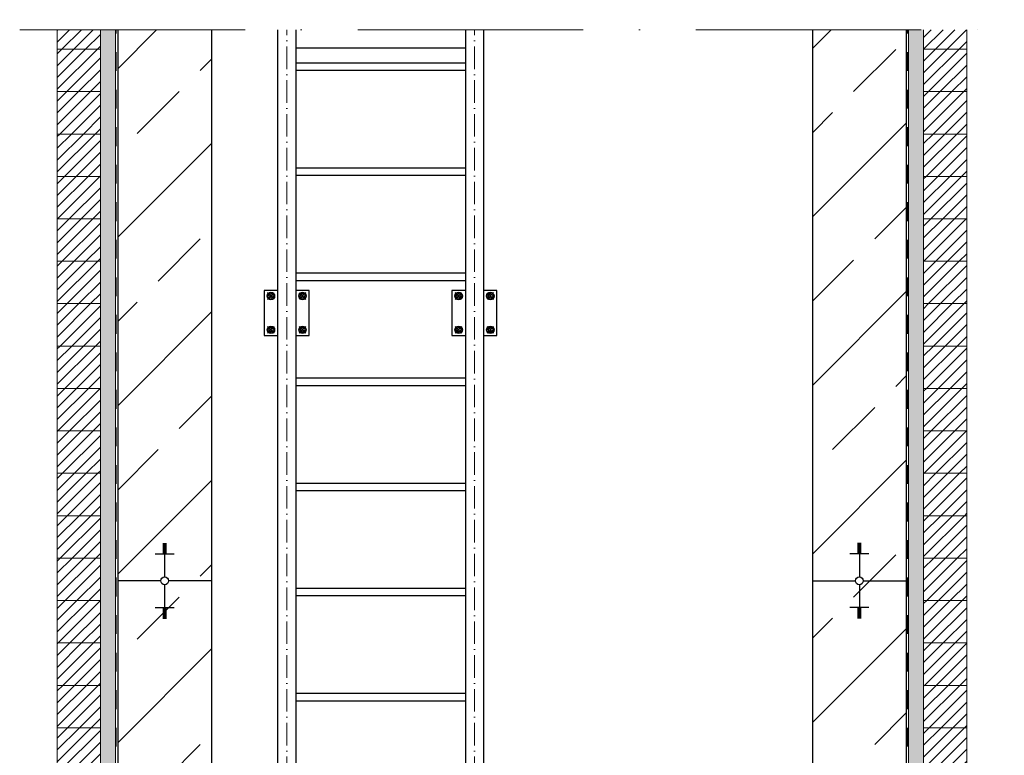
# Model space of a CAD drawing. Header units: millimetres. Extents: x -57642 to 5082813, y -177084 to 58112.
# Tile 904 of 1056: x 92457 to 95079, y -46606 to -44646. Entities that reach past the tile are written whole.
import ezdxf

# ---------------------------------------------------------------- set-up
doc = ezdxf.new("R2010")
doc.units = ezdxf.units.MM
doc.linetypes.add('ACAD_ISO10W100', pattern=[18, 12, -3, 0, -3])
doc.linetypes.add('JIS_02_1.0', pattern=[2, 1, -1])
doc.layers.add('Bemaßung', color=7, linetype='Continuous', lineweight=9)
pattern_1 = [(37.5, (1399.558, -161.223), (-0.4000078, 12.2353309), [0, -9.652, 0, -10.795, 0, -10.31875]), (7.5, (1399.558, -161.223), (11.238082, 17.9206275), [0, -5.207, 0, -8.6995, 0, -3.33375]), (327.5, (1391.747, -161.223), (19.7748093, 0.0359296), [0, -3.175, 0, -11.43, 0, -14.9225]), (317.5, (1391.747, -161.223), (19.0889113, 5.573233), [0, -1.5875, 0, -7.493, 0, -8.5725])]
pattern_2 = [(45, (0, -161.223), (-15.715448, 15.715448), [])]

msp = doc.modelspace()

# ---------------------------------------------------------------- hatches: boundary and pattern name
h = msp.add_hatch()
h.set_pattern_fill('ANSI33', color=256, scale=50)
h.set_pattern_definition([(45, (1282.47, -161.22), (-224.5064, 224.5064), []), (45, (1506.98, -161.22), (-224.5064, 224.5064), [158.75, -79.375])])
edge = h.paths.add_edge_path()
edge.add_line((92967.61099, -37111.00057), (92717.61099, -37111.00057))
edge.add_line((92717.61099, -37111.00057), (92717.61099, -38711.00057))
edge.add_line((92717.61099, -38711.00057), (92832.25846, -38711.00057))
edge.add_arc((92842.61099, -38711.00057), 10.35253, 0, 180, ccw=False)
edge.add_line((92852.96352, -38711.00057), (92967.61099, -38711.00057))
edge.add_line((92967.61099, -38711.00057), (92967.61099, -37111.00057))
h.paths.add_polyline_path([(92842.61099, -38639.50653), (92842.61099, -38635.98662), (92837.61099, -38635.98662), (92817.61099, -38639.50653)], flags=16)
h.paths.add_polyline_path([(92837.61099, -38800.09413), (92842.61099, -38800.09413), (92842.61099, -38796.57423), (92837.61099, -38796.57423)], flags=16)
h.paths.add_polyline_path([(92842.61099, -46069.87898), (92842.61099, -46066.35908), (92837.61099, -46066.35908), (92817.61099, -46069.87898)], flags=16)
edge = h.paths.add_edge_path()
edge.add_line((92967.61099, -46141.37302), (92852.96352, -46141.37302))
edge.add_arc((92842.61099, -46141.37302), 10.35253, -180, 0, ccw=False)
edge.add_line((92832.25846, -46141.37302), (92717.61099, -46141.37302))
edge.add_line((92717.61099, -46141.37302), (92717.61099, -48331.00057))
edge.add_line((92717.61099, -48331.00057), (94817.61099, -48331.00057))
edge.add_line((94817.61099, -48331.00057), (94817.61099, -46141.37302))
edge.add_line((94817.61099, -46141.37302), (94702.96352, -46141.37302))
edge.add_arc((94692.61099, -46141.37302), 10.35253, -180, 0, ccw=False)
edge.add_line((94682.25846, -46141.37302), (94567.61099, -46141.37302))
edge.add_line((94567.61099, -46141.37302), (94567.61099, -48031.00057))
edge.add_line((94567.61099, -48031.00057), (94167.61099, -48031.00057))
edge.add_line((94167.61099, -48031.00057), (94167.61099, -47831.00057))
edge.add_line((94167.61099, -47831.00057), (92967.61099, -47831.00057))
edge.add_line((92967.61099, -47831.00057), (92967.61099, -46141.37302))
h.paths.add_polyline_path([(92842.61099, -46237.5064), (92837.61099, -46237.5064), (92837.61099, -46241.0263), (92842.61099, -46241.0263)], flags=16)
h.paths.add_polyline_path([(94692.61099, -46212.86706), (94692.61099, -46216.38697), (94697.61099, -46216.38697), (94717.61099, -46212.86706)], flags=16)
h.paths.add_polyline_path([(94692.61099, -46045.23965), (94697.61099, -46045.23965), (94697.61099, -46041.71974), (94692.61099, -46041.71974)], flags=16)
h.paths.add_polyline_path([(94692.61099, -38782.49461), (94692.61099, -38786.01451), (94697.61099, -38786.01451), (94717.61099, -38782.49461)], flags=16)
edge = h.paths.add_edge_path()
edge.add_line((94817.61099, -37111.00057), (94567.61099, -37111.00057))
edge.add_line((94567.61099, -37111.00057), (94567.61099, -38711.00057))
edge.add_line((94567.61099, -38711.00057), (94682.25846, -38711.00057))
edge.add_arc((94692.61099, -38711.00057), 10.35253, 0, 180, ccw=False)
edge.add_line((94702.96352, -38711.00057), (94817.61099, -38711.00057))
edge.add_line((94817.61099, -38711.00057), (94817.61099, -37111.00057))
h.paths.add_polyline_path([(94697.61099, -38621.907), (94692.61099, -38621.907), (94692.61099, -38625.42691), (94697.61099, -38625.42691)], flags=16)
edge = h.paths.add_edge_path()
edge.add_line((92967.61099, -44673.25658), (92717.61099, -44673.25658))
edge.add_line((92717.61099, -44673.25658), (92717.61099, -46141.37302))
edge.add_line((92717.61099, -46141.37302), (92832.25846, -46141.37302))
edge.add_arc((92842.61099, -46141.37302), 10.35253, 0, 180, ccw=False)
edge.add_line((92852.96352, -46141.37302), (92967.61099, -46141.37302))
edge.add_line((92967.61099, -46141.37302), (92967.61099, -44673.25658))
edge = h.paths.add_edge_path()
edge.add_line((94817.61099, -44673.25658), (94567.61099, -44673.25658))
edge.add_line((94567.61099, -44673.25658), (94567.61099, -46141.37302))
edge.add_line((94567.61099, -46141.37302), (94682.25846, -46141.37302))
edge.add_arc((94692.61099, -46141.37302), 10.35253, 0, 180, ccw=False)
edge.add_line((94702.96352, -46141.37302), (94817.61099, -46141.37302))
edge.add_line((94817.61099, -46141.37302), (94817.61099, -44673.25658))
h.paths.add_polyline_path([(94817.61099, -39651.67314), (94567.61099, -39651.67314), (94567.61099, -44619.47911), (94817.61099, -44619.47911)])
edge = h.paths.add_edge_path()
edge.add_line((94567.61099, -39597.89567), (94817.61099, -39597.89567))
edge.add_line((94817.61099, -39597.89567), (94817.61099, -38711.00057))
edge.add_line((94817.61099, -38711.00057), (94702.96352, -38711.00057))
edge.add_arc((94692.61099, -38711.00057), 10.35253, -180, 0, ccw=False)
edge.add_line((94682.25846, -38711.00057), (94567.61099, -38711.00057))
edge.add_line((94567.61099, -38711.00057), (94567.61099, -39597.89567))
h.paths.add_polyline_path([(92967.61099, -39651.67314), (92717.61099, -39651.67314), (92717.61099, -44619.47911), (92967.61099, -44619.47911)])
edge = h.paths.add_edge_path()
edge.add_line((92717.61099, -39597.89567), (92967.61099, -39597.89567))
edge.add_line((92967.61099, -39597.89567), (92967.61099, -38711.00057))
edge.add_line((92967.61099, -38711.00057), (92852.96352, -38711.00057))
edge.add_arc((92842.61099, -38711.00057), 10.35253, -180, 0, ccw=False)
edge.add_line((92832.25846, -38711.00057), (92717.61099, -38711.00057))
edge.add_line((92717.61099, -38711.00057), (92717.61099, -39597.89567))
at = {"lineweight": 5}
h = msp.add_hatch(dxfattribs=at)
h.set_pattern_fill('ANSI31', color=256, scale=7, style=0)
h.set_pattern_definition(pattern_2)
h.paths.add_polyline_path([(92671.61099, -44673.25658), (92556.61099, -44673.25658), (92556.61099, -44725.00057), (92671.61099, -44725.00057)])
h.paths.add_polyline_path([(92556.61099, -44619.47911), (92671.61099, -44619.47911), (92671.61099, -44612.00057), (92556.61099, -44612.00057)])
h = msp.add_hatch(dxfattribs=at)
h.set_pattern_fill('ANSI31', color=256, scale=7, style=0)
h.set_pattern_definition(pattern_2)
h.paths.add_polyline_path([(94978.61099, -44673.25658), (94863.61099, -44673.25658), (94863.61099, -44725.00057), (94978.61099, -44725.00057)])
h.paths.add_polyline_path([(94863.61099, -44619.47911), (94978.61099, -44619.47911), (94978.61099, -44612.00057), (94863.61099, -44612.00057)])
h = msp.add_hatch(dxfattribs=at)
h.set_pattern_fill('ANSI31', color=256, scale=7, style=0)
h.set_pattern_definition(pattern_2)
h.paths.add_polyline_path([(92671.61099, -44725.00057), (92556.61099, -44725.00057), (92556.61099, -44838.00057), (92671.61099, -44838.00057)])
h = msp.add_hatch(dxfattribs=at)
h.set_pattern_fill('ANSI31', color=256, scale=7, style=0)
h.set_pattern_definition(pattern_2)
h.paths.add_polyline_path([(94863.61099, -44725.00057), (94978.61099, -44725.00057), (94978.61099, -44838.00057), (94863.61099, -44838.00057)])
h = msp.add_hatch(dxfattribs=at)
h.set_pattern_fill('ANSI31', color=256, scale=7, style=0)
h.set_pattern_definition(pattern_2)
h.paths.add_polyline_path([(92671.61099, -44838.00057), (92556.61099, -44838.00057), (92556.61099, -44951.00057), (92671.61099, -44951.00057)])
h = msp.add_hatch(dxfattribs=at)
h.set_pattern_fill('ANSI31', color=256, scale=7, style=0)
h.set_pattern_definition(pattern_2)
h.paths.add_polyline_path([(94863.61099, -44838.00057), (94978.61099, -44838.00057), (94978.61099, -44951.00057), (94863.61099, -44951.00057)])
h = msp.add_hatch(dxfattribs=at)
h.set_pattern_fill('ANSI31', color=256, scale=7, style=0)
h.set_pattern_definition(pattern_2)
h.paths.add_polyline_path([(92671.61099, -44951.00057), (92556.61099, -44951.00057), (92556.61099, -45064.00057), (92671.61099, -45064.00057)])
h = msp.add_hatch(dxfattribs=at)
h.set_pattern_fill('ANSI31', color=256, scale=7, style=0)
h.set_pattern_definition(pattern_2)
h.paths.add_polyline_path([(94863.61099, -44951.00057), (94978.61099, -44951.00057), (94978.61099, -45064.00057), (94863.61099, -45064.00057)])
h = msp.add_hatch(dxfattribs=at)
h.set_pattern_fill('ANSI31', color=256, scale=7, style=0)
h.set_pattern_definition(pattern_2)
h.paths.add_polyline_path([(92671.61099, -45064.00057), (92556.61099, -45064.00057), (92556.61099, -45177.00057), (92671.61099, -45177.00057)])
h = msp.add_hatch(dxfattribs=at)
h.set_pattern_fill('ANSI31', color=256, scale=7, style=0)
h.set_pattern_definition(pattern_2)
h.paths.add_polyline_path([(94863.61099, -45064.00057), (94978.61099, -45064.00057), (94978.61099, -45177.00057), (94863.61099, -45177.00057)])
h = msp.add_hatch(dxfattribs=at)
h.set_pattern_fill('ANSI31', color=256, scale=7, style=0)
h.set_pattern_definition(pattern_2)
h.paths.add_polyline_path([(92671.61099, -45177.00057), (92556.61099, -45177.00057), (92556.61099, -45290.00057), (92671.61099, -45290.00057)])
h = msp.add_hatch(dxfattribs=at)
h.set_pattern_fill('ANSI31', color=256, scale=7, style=0)
h.set_pattern_definition(pattern_2)
h.paths.add_polyline_path([(94863.61099, -45177.00057), (94978.61099, -45177.00057), (94978.61099, -45290.00057), (94863.61099, -45290.00057)])
h = msp.add_hatch(dxfattribs=at)
h.set_pattern_fill('ANSI31', color=256, scale=7, style=0)
h.set_pattern_definition(pattern_2)
h.paths.add_polyline_path([(92671.61099, -45290.00057), (92556.61099, -45290.00057), (92556.61099, -45403.00057), (92671.61099, -45403.00057)])
h = msp.add_hatch(dxfattribs=at)
h.set_pattern_fill('ANSI31', color=256, scale=7, style=0)
h.set_pattern_definition(pattern_2)
h.paths.add_polyline_path([(94863.61099, -45290.00057), (94978.61099, -45290.00057), (94978.61099, -45403.00057), (94863.61099, -45403.00057)])
h = msp.add_hatch(dxfattribs=at)
h.set_pattern_fill('ANSI31', color=256, scale=7, style=0)
h.set_pattern_definition(pattern_2)
h.paths.add_polyline_path([(92671.61099, -45403.00057), (92556.61099, -45403.00057), (92556.61099, -45516.00057), (92671.61099, -45516.00057)])
h = msp.add_hatch(dxfattribs=at)
h.set_pattern_fill('ANSI31', color=256, scale=7, style=0)
h.set_pattern_definition(pattern_2)
h.paths.add_polyline_path([(94863.61099, -45403.00057), (94978.61099, -45403.00057), (94978.61099, -45516.00057), (94863.61099, -45516.00057)])
h = msp.add_hatch(dxfattribs=at)
h.set_pattern_fill('ANSI31', color=256, scale=7, style=0)
h.set_pattern_definition(pattern_2)
h.paths.add_polyline_path([(92671.61099, -45516.00057), (92556.61099, -45516.00057), (92556.61099, -45629.00057), (92671.61099, -45629.00057)])
h = msp.add_hatch(dxfattribs=at)
h.set_pattern_fill('ANSI31', color=256, scale=7, style=0)
h.set_pattern_definition(pattern_2)
h.paths.add_polyline_path([(94863.61099, -45516.00057), (94978.61099, -45516.00057), (94978.61099, -45629.00057), (94863.61099, -45629.00057)])
h = msp.add_hatch(dxfattribs=at)
h.set_pattern_fill('ANSI31', color=256, scale=7, style=0)
h.set_pattern_definition(pattern_2)
h.paths.add_polyline_path([(92671.61099, -45629.00057), (92556.61099, -45629.00057), (92556.61099, -45742.00057), (92671.61099, -45742.00057)])
h = msp.add_hatch(dxfattribs=at)
h.set_pattern_fill('ANSI31', color=256, scale=7, style=0)
h.set_pattern_definition(pattern_2)
h.paths.add_polyline_path([(94863.61099, -45629.00057), (94978.61099, -45629.00057), (94978.61099, -45742.00057), (94863.61099, -45742.00057)])
h = msp.add_hatch(dxfattribs=at)
h.set_pattern_fill('ANSI31', color=256, scale=7, style=0)
h.set_pattern_definition(pattern_2)
h.paths.add_polyline_path([(92671.61099, -45742.00057), (92556.61099, -45742.00057), (92556.61099, -45855.00057), (92671.61099, -45855.00057)])
h = msp.add_hatch(dxfattribs=at)
h.set_pattern_fill('ANSI31', color=256, scale=7, style=0)
h.set_pattern_definition(pattern_2)
h.paths.add_polyline_path([(94863.61099, -45742.00057), (94978.61099, -45742.00057), (94978.61099, -45855.00057), (94863.61099, -45855.00057)])
h = msp.add_hatch(dxfattribs=at)
h.set_pattern_fill('ANSI31', color=256, scale=7, style=0)
h.set_pattern_definition(pattern_2)
h.paths.add_polyline_path([(92671.61099, -45855.00057), (92556.61099, -45855.00057), (92556.61099, -45968.00057), (92671.61099, -45968.00057)])
h = msp.add_hatch(dxfattribs=at)
h.set_pattern_fill('ANSI31', color=256, scale=7, style=0)
h.set_pattern_definition(pattern_2)
h.paths.add_polyline_path([(94863.61099, -45855.00057), (94978.61099, -45855.00057), (94978.61099, -45968.00057), (94863.61099, -45968.00057)])
h = msp.add_hatch(dxfattribs=at)
h.set_pattern_fill('ANSI31', color=256, scale=7, style=0)
h.set_pattern_definition(pattern_2)
h.paths.add_polyline_path([(92671.61099, -45968.00057), (92556.61099, -45968.00057), (92556.61099, -46081.00057), (92671.61099, -46081.00057)])
h = msp.add_hatch(dxfattribs=at)
h.set_pattern_fill('ANSI31', color=256, scale=7, style=0)
h.set_pattern_definition(pattern_2)
h.paths.add_polyline_path([(94863.61099, -45968.00057), (94978.61099, -45968.00057), (94978.61099, -46081.00057), (94863.61099, -46081.00057)])
h = msp.add_hatch(dxfattribs=at)
h.set_pattern_fill('ANSI31', color=256, scale=7, style=0)
h.set_pattern_definition(pattern_2)
h.paths.add_polyline_path([(92671.61099, -46081.00057), (92556.61099, -46081.00057), (92556.61099, -46194.00057), (92671.61099, -46194.00057)])
h = msp.add_hatch(dxfattribs=at)
h.set_pattern_fill('ANSI31', color=256, scale=7, style=0)
h.set_pattern_definition(pattern_2)
h.paths.add_polyline_path([(94863.61099, -46081.00057), (94978.61099, -46081.00057), (94978.61099, -46194.00057), (94863.61099, -46194.00057)])
h = msp.add_hatch(dxfattribs=at)
h.set_pattern_fill('ANSI31', color=256, scale=7, style=0)
h.set_pattern_definition(pattern_2)
h.paths.add_polyline_path([(92671.61099, -46194.00057), (92556.61099, -46194.00057), (92556.61099, -46307.00057), (92671.61099, -46307.00057)])
h = msp.add_hatch(dxfattribs=at)
h.set_pattern_fill('ANSI31', color=256, scale=7, style=0)
h.set_pattern_definition(pattern_2)
h.paths.add_polyline_path([(94863.61099, -46194.00057), (94978.61099, -46194.00057), (94978.61099, -46307.00057), (94863.61099, -46307.00057)])
h = msp.add_hatch(dxfattribs=at)
h.set_pattern_fill('ANSI31', color=256, scale=7, style=0)
h.set_pattern_definition(pattern_2)
h.paths.add_polyline_path([(92671.61099, -46307.00057), (92556.61099, -46307.00057), (92556.61099, -46420.00057), (92671.61099, -46420.00057)])
h = msp.add_hatch(dxfattribs=at)
h.set_pattern_fill('ANSI31', color=256, scale=7, style=0)
h.set_pattern_definition(pattern_2)
h.paths.add_polyline_path([(94863.61099, -46307.00057), (94978.61099, -46307.00057), (94978.61099, -46420.00057), (94863.61099, -46420.00057)])
h = msp.add_hatch(dxfattribs=at)
h.set_pattern_fill('ANSI31', color=256, scale=7, style=0)
h.set_pattern_definition(pattern_2)
h.paths.add_polyline_path([(92671.61099, -46420.00057), (92556.61099, -46420.00057), (92556.61099, -46533.00057), (92671.61099, -46533.00057)])
h = msp.add_hatch(dxfattribs=at)
h.set_pattern_fill('ANSI31', color=256, scale=7, style=0)
h.set_pattern_definition(pattern_2)
h.paths.add_polyline_path([(94863.61099, -46420.00057), (94978.61099, -46420.00057), (94978.61099, -46533.00057), (94863.61099, -46533.00057)])
h = msp.add_hatch(dxfattribs=at)
h.set_pattern_fill('ANSI31', color=256, scale=7, style=0)
h.set_pattern_definition(pattern_2)
h.paths.add_polyline_path([(92671.61099, -46533.00057), (92556.61099, -46533.00057), (92556.61099, -46646.00057), (92671.61099, -46646.00057)])
h = msp.add_hatch(dxfattribs=at)
h.set_pattern_fill('ANSI31', color=256, scale=7, style=0)
h.set_pattern_definition(pattern_2)
h.paths.add_polyline_path([(94863.61099, -46533.00057), (94978.61099, -46533.00057), (94978.61099, -46646.00057), (94863.61099, -46646.00057)])
at = {"layer": 'Bemaßung', "lineweight": 5}
h = msp.add_hatch(dxfattribs=at)
h.set_pattern_fill('AR-SAND', color=256, scale=0.25)
h.set_pattern_definition(pattern_1)
h.paths.add_polyline_path([(92711.61099, -44673.25658), (92671.61099, -44673.25658), (92671.61099, -48381.00057), (92711.61099, -48381.00057)])
h.paths.add_polyline_path([(92711.61099, -39651.67314), (92671.61099, -39651.67314), (92671.61099, -44619.47911), (92711.61099, -44619.47911)])
h.paths.add_polyline_path([(92671.61099, -39597.89567), (92711.61099, -39597.89567), (92711.61099, -37832.00057), (92671.61099, -37832.00057)])
h = msp.add_hatch(dxfattribs=at)
h.set_pattern_fill('AR-SAND', color=256, scale=0.25)
h.set_pattern_definition(pattern_1)
h.paths.add_polyline_path([(94863.61099, -44673.25658), (94823.61099, -44673.25658), (94823.61099, -48381.00057), (94863.61099, -48381.00057)])
h.paths.add_polyline_path([(94823.61099, -39597.89567), (94863.61099, -39597.89567), (94863.61099, -37832.00057), (94823.61099, -37832.00057)])
h.paths.add_polyline_path([(94863.61099, -39651.67314), (94823.61099, -39651.67314), (94823.61099, -44619.47911), (94863.61099, -44619.47911)])

# ---------------------------------------------------------------- linework, layer by layer
at = {"linetype": 'ACAD_ISO10W100', "lineweight": 18, "ltscale": 50}
msp.add_line((92456.61099, -44673.25658), (95078.61099, -44673.25658), dxfattribs=at)
at = {"lineweight": 9}
for p, q in [((92711.61099, -44673.25658), (92711.61099, -48381.00057)), ((94823.61099, -44673.25658), (94823.61099, -48381.00057))]:
    msp.add_line(p, q, dxfattribs=at)
at = {"linetype": 'JIS_02_1.0', "lineweight": 25, "ltscale": 50}
for p, q in [((92713.61099, -48383.00057), (92713.61099, -44673.25658)), ((94821.61099, -48383.00057), (94821.61099, -44673.25658))]:
    msp.add_line(p, q, dxfattribs=at)
for p, q in [((92717.61099, -44673.25658), (92717.61099, -48381.00057)), ((92967.61099, -44673.25658), (92967.61099, -47831.00057)), ((93143.46099, -44673.25658), (93143.46099, -47706.00057)), ((93191.76099, -44673.25658), (93191.76099, -47706.00057)), ((93643.46099, -44673.25658), (93643.46099, -47706.00057)), ((93691.76099, -44673.25658), (93691.76099, -47706.00057)), ((94567.61099, -44673.25658), (94567.61099, -48031.00057)), ((94817.61099, -44673.25658), (94817.61099, -48381.00057)), ((93191.76099, -44721.00057), (93643.46099, -44721.00057)), ((93191.76099, -44761.00057), (93643.46099, -44761.00057)), ((93191.76099, -44781.00057), (93643.46099, -44781.00057)), ((93191.76099, -45041.00057), (93643.46099, -45041.00057)), ((93191.76099, -45061.00057), (93643.46099, -45061.00057)), ((93191.76099, -45321.00057), (93643.46099, -45321.00057)), ((93191.76099, -45341.00057), (93643.46099, -45341.00057)), ((93191.76099, -45601.00057), (93643.46099, -45601.00057)), ((93191.76099, -45621.00057), (93643.46099, -45621.00057)), ((93191.76099, -45881.00057), (93643.46099, -45881.00057)), ((93191.76099, -45901.00057), (93643.46099, -45901.00057)), ((92837.61099, -46041.71974), (92847.61099, -46041.71974)), ((92842.61099, -46041.37302), (92842.61099, -46131.02049)), ((94697.61099, -46041.71974), (94687.61099, -46041.71974)), ((94692.61099, -46041.37302), (94692.61099, -46131.02049)), ((92837.61099, -46045.23965), (92847.61099, -46045.23965)), ((92837.61099, -46048.75955), (92847.61099, -46048.75955)), ((92837.61099, -46052.27946), (92847.61099, -46052.27946)), ((92837.61099, -46055.79936), (92847.61099, -46055.79936)), ((92837.61099, -46059.31927), (92847.61099, -46059.31927)), ((92837.61099, -46062.83917), (92847.61099, -46062.83917)), ((92837.61099, -46066.35908), (92847.61099, -46066.35908)), ((94697.61099, -46045.23965), (94687.61099, -46045.23965)), ((94697.61099, -46048.75955), (94687.61099, -46048.75955)), ((94697.61099, -46052.27946), (94687.61099, -46052.27946)), ((94697.61099, -46055.79936), (94687.61099, -46055.79936)), ((94697.61099, -46059.31927), (94687.61099, -46059.31927)), ((94697.61099, -46062.83917), (94687.61099, -46062.83917)), ((94697.61099, -46066.35908), (94687.61099, -46066.35908)), ((92817.61099, -46069.87898), (92867.61099, -46069.87898)), ((94717.61099, -46069.87898), (94667.61099, -46069.87898)), ((92832.25846, -46141.37302), (92717.61099, -46141.37302)), ((92967.61099, -46141.37302), (92852.96352, -46141.37302)), ((94567.61099, -46141.37302), (94682.25846, -46141.37302)), ((94702.96352, -46141.37302), (94817.61099, -46141.37302)), ((92842.61099, -46151.72555), (92842.61099, -46241.37302)), ((93191.76099, -46161.00057), (93643.46099, -46161.00057)), ((94692.61099, -46151.72555), (94692.61099, -46241.37302)), ((93191.76099, -46181.00057), (93643.46099, -46181.00057)), ((92817.61099, -46212.86706), (92867.61099, -46212.86706)), ((92837.61099, -46216.38697), (92847.61099, -46216.38697)), ((92837.61099, -46219.90687), (92847.61099, -46219.90687)), ((92837.61099, -46223.42678), (92847.61099, -46223.42678)), ((94717.61099, -46212.86706), (94667.61099, -46212.86706)), ((94697.61099, -46216.38697), (94687.61099, -46216.38697)), ((94697.61099, -46219.90687), (94687.61099, -46219.90687)), ((94697.61099, -46223.42678), (94687.61099, -46223.42678)), ((92837.61099, -46226.94668), (92847.61099, -46226.94668)), ((92837.61099, -46230.46659), (92847.61099, -46230.46659)), ((92837.61099, -46233.98649), (92847.61099, -46233.98649)), ((92837.61099, -46237.5064), (92847.61099, -46237.5064)), ((92837.61099, -46241.0263), (92847.61099, -46241.0263)), ((94697.61099, -46226.94668), (94687.61099, -46226.94668)), ((94697.61099, -46230.46659), (94687.61099, -46230.46659)), ((94697.61099, -46233.98649), (94687.61099, -46233.98649)), ((94697.61099, -46237.5064), (94687.61099, -46237.5064)), ((94697.61099, -46241.0263), (94687.61099, -46241.0263)), ((93191.76099, -46441.00057), (93643.46099, -46441.00057)), ((93191.76099, -46461.00057), (93643.46099, -46461.00057))]:
    msp.add_line(p, q)
at = {"linetype": 'ACAD_ISO10W100', "lineweight": 18, "ltscale": 5}
for p, q in [((93167.61099, -47751.15232), (93167.61099, -44673.25658)), ((93667.61099, -47751.15232), (93667.61099, -44673.25658))]:
    msp.add_line(p, q, dxfattribs=at)
at = {"linetype": 'JIS_02_1.0', "lineweight": 9, "ltscale": 25}
for p, q in [((93116.44598, -45391.75758), (93134.626, -45373.57755)), ((93116.44598, -45373.57755), (93134.626, -45391.75758)), ((93218.776, -45391.75758), (93200.59598, -45373.57755)), ((93218.776, -45373.57755), (93200.59598, -45391.75758)), ((93616.44598, -45391.75758), (93634.626, -45373.57755)), ((93616.44598, -45373.57755), (93634.626, -45391.75758)), ((93718.776, -45391.75758), (93700.59598, -45373.57755)), ((93718.776, -45373.57755), (93700.59598, -45391.75758)), ((93116.44598, -45463.57755), (93134.626, -45481.75758)), ((93116.44598, -45481.75758), (93134.626, -45463.57755)), ((93218.776, -45463.57755), (93200.59598, -45481.75758)), ((93218.776, -45481.75758), (93200.59598, -45463.57755)), ((93616.44598, -45463.57755), (93634.626, -45481.75758)), ((93616.44598, -45481.75758), (93634.626, -45463.57755)), ((93718.776, -45463.57755), (93700.59598, -45481.75758)), ((93718.776, -45481.75758), (93700.59598, -45463.57755))]:
    msp.add_line(p, q, dxfattribs=at)
at = {"lineweight": 9}
for points in [[(92556.61099, -44673.25658), (92556.61099, -44725.00057), (92671.61099, -44725.00057), (92671.61099, -44673.25658)], [(94978.61099, -44673.25658), (94978.61099, -44725.00057), (94863.61099, -44725.00057), (94863.61099, -44673.25658)], [(92671.61099, -44725.00057), (92556.61099, -44725.00057), (92556.61099, -44838.00057), (92671.61099, -44838.00057), (92671.61099, -44725.00057)], [(94863.61099, -44725.00057), (94978.61099, -44725.00057), (94978.61099, -44838.00057), (94863.61099, -44838.00057), (94863.61099, -44725.00057)], [(92671.61099, -44838.00057), (92556.61099, -44838.00057), (92556.61099, -44951.00057), (92671.61099, -44951.00057), (92671.61099, -44838.00057)], [(92671.61099, -44951.00057), (92556.61099, -44951.00057), (92556.61099, -45064.00057), (92671.61099, -45064.00057), (92671.61099, -44951.00057)], [(94863.61099, -44951.00057), (94978.61099, -44951.00057), (94978.61099, -45064.00057), (94863.61099, -45064.00057), (94863.61099, -44951.00057)], [(92671.61099, -45064.00057), (92556.61099, -45064.00057), (92556.61099, -45177.00057), (92671.61099, -45177.00057), (92671.61099, -45064.00057)], [(94863.61099, -45064.00057), (94978.61099, -45064.00057), (94978.61099, -45177.00057), (94863.61099, -45177.00057), (94863.61099, -45064.00057)], [(92671.61099, -45177.00057), (92556.61099, -45177.00057), (92556.61099, -45290.00057), (92671.61099, -45290.00057), (92671.61099, -45177.00057)], [(94863.61099, -45177.00057), (94978.61099, -45177.00057), (94978.61099, -45290.00057), (94863.61099, -45290.00057), (94863.61099, -45177.00057)], [(92671.61099, -45290.00057), (92556.61099, -45290.00057), (92556.61099, -45403.00057), (92671.61099, -45403.00057), (92671.61099, -45290.00057)], [(94863.61099, -45290.00057), (94978.61099, -45290.00057), (94978.61099, -45403.00057), (94863.61099, -45403.00057), (94863.61099, -45290.00057)], [(92671.61099, -45403.00057), (92556.61099, -45403.00057), (92556.61099, -45516.00057), (92671.61099, -45516.00057), (92671.61099, -45403.00057)], [(94863.61099, -45403.00057), (94978.61099, -45403.00057), (94978.61099, -45516.00057), (94863.61099, -45516.00057), (94863.61099, -45403.00057)], [(92671.61099, -45516.00057), (92556.61099, -45516.00057), (92556.61099, -45629.00057), (92671.61099, -45629.00057), (92671.61099, -45516.00057)], [(94863.61099, -45516.00057), (94978.61099, -45516.00057), (94978.61099, -45629.00057), (94863.61099, -45629.00057), (94863.61099, -45516.00057)], [(94863.61099, -45629.00057), (94978.61099, -45629.00057), (94978.61099, -45742.00057), (94863.61099, -45742.00057), (94863.61099, -45629.00057)], [(92671.61099, -45742.00057), (92556.61099, -45742.00057), (92556.61099, -45855.00057), (92671.61099, -45855.00057), (92671.61099, -45742.00057)], [(94863.61099, -45742.00057), (94978.61099, -45742.00057), (94978.61099, -45855.00057), (94863.61099, -45855.00057), (94863.61099, -45742.00057)], [(92671.61099, -45855.00057), (92556.61099, -45855.00057), (92556.61099, -45968.00057), (92671.61099, -45968.00057), (92671.61099, -45855.00057)], [(94863.61099, -45855.00057), (94978.61099, -45855.00057), (94978.61099, -45968.00057), (94863.61099, -45968.00057), (94863.61099, -45855.00057)], [(94863.61099, -45968.00057), (94978.61099, -45968.00057), (94978.61099, -46081.00057), (94863.61099, -46081.00057), (94863.61099, -45968.00057)], [(92671.61099, -46081.00057), (92556.61099, -46081.00057), (92556.61099, -46194.00057), (92671.61099, -46194.00057), (92671.61099, -46081.00057)], [(94863.61099, -46081.00057), (94978.61099, -46081.00057), (94978.61099, -46194.00057), (94863.61099, -46194.00057), (94863.61099, -46081.00057)], [(92671.61099, -46194.00057), (92556.61099, -46194.00057), (92556.61099, -46307.00057), (92671.61099, -46307.00057), (92671.61099, -46194.00057)], [(94863.61099, -46194.00057), (94978.61099, -46194.00057), (94978.61099, -46307.00057), (94863.61099, -46307.00057), (94863.61099, -46194.00057)], [(92671.61099, -46307.00057), (92556.61099, -46307.00057), (92556.61099, -46420.00057), (92671.61099, -46420.00057), (92671.61099, -46307.00057)], [(94863.61099, -46307.00057), (94978.61099, -46307.00057), (94978.61099, -46420.00057), (94863.61099, -46420.00057), (94863.61099, -46307.00057)], [(92671.61099, -46420.00057), (92556.61099, -46420.00057), (92556.61099, -46533.00057), (92671.61099, -46533.00057), (92671.61099, -46420.00057)], [(94863.61099, -46420.00057), (94978.61099, -46420.00057), (94978.61099, -46533.00057), (94863.61099, -46533.00057), (94863.61099, -46420.00057)], [(94863.61099, -46533.00057), (94978.61099, -46533.00057), (94978.61099, -46646.00057), (94863.61099, -46646.00057), (94863.61099, -46533.00057)]]:
    msp.add_lwpolyline(points, dxfattribs=at)
at = {"lineweight": 5}
for points in [[(94863.61099, -44838.00057), (94978.61099, -44838.00057), (94978.61099, -44951.00057), (94863.61099, -44951.00057), (94863.61099, -44838.00057)], [(92671.61099, -45629.00057), (92556.61099, -45629.00057), (92556.61099, -45742.00057), (92671.61099, -45742.00057), (92671.61099, -45629.00057)], [(92671.61099, -45968.00057), (92556.61099, -45968.00057), (92556.61099, -46081.00057), (92671.61099, -46081.00057), (92671.61099, -45968.00057)], [(92671.61099, -46533.00057), (92556.61099, -46533.00057), (92556.61099, -46646.00057), (92671.61099, -46646.00057), (92671.61099, -46533.00057)]]:
    msp.add_lwpolyline(points, dxfattribs=at)
for points in [[(93143.46099, -45367.66757), (93107.61099, -45367.66757), (93107.61099, -45487.66757), (93143.46099, -45487.66757)], [(93191.76099, -45487.66757), (93227.61099, -45487.66757), (93227.61099, -45367.66757), (93191.76099, -45367.66757)], [(93643.46099, -45367.66757), (93607.61099, -45367.66757), (93607.61099, -45487.66757), (93643.46099, -45487.66757)], [(93691.76099, -45487.66757), (93727.61099, -45487.66757), (93727.61099, -45367.66757), (93691.76099, -45367.66757)]]:
    msp.add_lwpolyline(points)
at = {"linetype": 'JIS_02_1.0', "lineweight": 9, "ltscale": 25}
for points in [[(93119.66843, -45376.44951), (93116.8296, -45384.51385), (93122.69716, -45390.73191), (93131.40355, -45388.88562), (93134.24238, -45380.82129), (93128.37482, -45374.60323)], [(93215.55355, -45376.44951), (93218.39238, -45384.51385), (93212.52482, -45390.73191), (93203.81843, -45388.88562), (93200.9796, -45380.82129), (93206.84716, -45374.60323)], [(93619.66843, -45376.44951), (93616.8296, -45384.51385), (93622.69716, -45390.73191), (93631.40355, -45388.88562), (93634.24238, -45380.82129), (93628.37482, -45374.60323)], [(93715.55355, -45376.44951), (93718.39238, -45384.51385), (93712.52482, -45390.73191), (93703.81843, -45388.88562), (93700.9796, -45380.82129), (93706.84716, -45374.60323)], [(93119.66843, -45478.88562), (93116.8296, -45470.82129), (93122.69716, -45464.60323), (93131.40355, -45466.44951), (93134.24238, -45474.51385), (93128.37482, -45480.73191)], [(93215.55355, -45478.88562), (93218.39238, -45470.82129), (93212.52482, -45464.60323), (93203.81843, -45466.44951), (93200.9796, -45474.51385), (93206.84716, -45480.73191)], [(93619.66843, -45478.88562), (93616.8296, -45470.82129), (93622.69716, -45464.60323), (93631.40355, -45466.44951), (93634.24238, -45474.51385), (93628.37482, -45480.73191)], [(93715.55355, -45478.88562), (93718.39238, -45470.82129), (93712.52482, -45464.60323), (93703.81843, -45466.44951), (93700.9796, -45474.51385), (93706.84716, -45480.73191)]]:
    msp.add_lwpolyline(points, close=True, dxfattribs=at)
for centre, radius in [((93125.53599, -45382.66757), 10), ((93209.68599, -45382.66757), 10), ((93625.53599, -45382.66757), 10), ((93709.68599, -45382.66757), 10), ((93125.53599, -45472.66757), 10), ((93209.68599, -45472.66757), 10), ((93625.53599, -45472.66757), 10), ((93709.68599, -45472.66757), 10), ((92842.61099, -46141.37302), 10.35253), ((94692.61099, -46141.37302), 10.35253)]:
    msp.add_circle(centre, radius)
at = {"color": 253, "linetype": 'JIS_02_1.0', "lineweight": 9, "ltscale": 2}
for centre in [(93125.53599, -45382.66757), (93209.68599, -45382.66757), (93625.53599, -45382.66757), (93709.68599, -45382.66757), (93125.53599, -45472.66757), (93209.68599, -45472.66757), (93625.53599, -45472.66757), (93709.68599, -45472.66757)]:
    msp.add_circle(centre, 5.25, dxfattribs=at)
at = {"linetype": 'JIS_02_1.0', "lineweight": 9, "ltscale": 25}
for centre in [(93125.53599, -45382.66757), (93209.68599, -45382.66757), (93625.53599, -45382.66757), (93709.68599, -45382.66757), (93125.53599, -45472.66757), (93209.68599, -45472.66757), (93625.53599, -45472.66757), (93709.68599, -45472.66757)]:
    msp.add_circle(centre, 5, dxfattribs=at)

doc.saveas('drawing.dxf')
